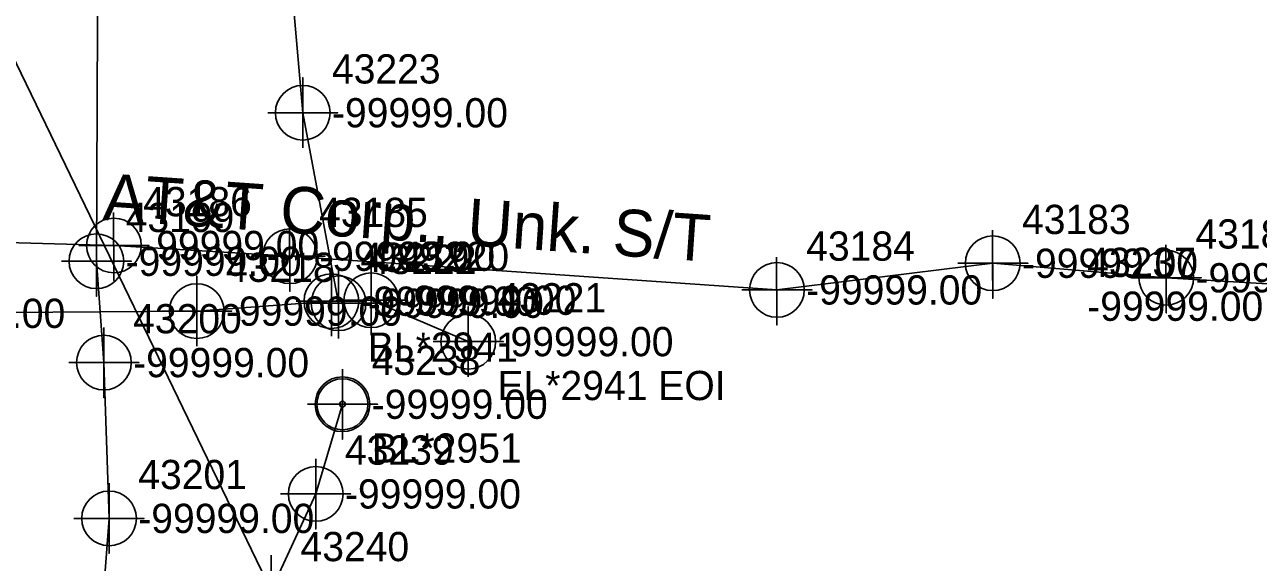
# Model space of a CAD drawing. Extents: x 2083698 to 2094313, y 743246 to 752873.
# Drawn here: x 2092687.9 to 2092793.4, y 746882.2 to 746928.2 of the extents above; entities that cross this region are included whole.
import ezdxf

# ---------------------------------------------------------------- set-up
doc = ezdxf.new("R2010")
doc.units = 0
for name, color, linetype in [('COGO Default Chain', 7, 'Continuous'), ('COGO Default Curve', 7, 'Continuous'), ('COGO Default Parcel', 7, 'Continuous'), ('COGO Default Point Number', 7, 'Continuous'), ('Exist Property Iron Pin Leader', 7, 'Continuous'), ('Exist Property Iron Pin Text', 7, 'Continuous'), ('Exist Property Line', 7, 'Continuous'), ('Exist Property Monument Leader', 7, 'Continuous'), ('Exist Property Monument Text', 7, 'Continuous'), ('Exist Right of Way Easement Line', 7, 'Continuous'), ('Exist Right of Way Line', 7, 'Continuous'), ('Exist Right of Way Line Leader', 7, 'Continuous'), ('Exist Right of Way Line Text', 7, 'Continuous'), ('Exist Utilities Gas UG Line SUE LOS B', 7, 'Continuous'), ('Exist Utilities Other Located Object CELL', 7, 'Continuous'), ('Exist Utilities Power UG Cable SUE LOS B', 7, 'Continuous'), ('Exist Utilities Power UG Cable SUE LOS B Leader', 7, 'Continuous'), ('Exist Utilities Telephone UG Conduit SUE LOS B', 7, 'Continuous'), ('Exist Utilities Telephone UG Conduit SUE LOS B Text', 7, 'Continuous'), ('Exist Utilities Water UG Line SUE LOS B', 7, 'Continuous'), ('Old_Level_20', 7, 'Continuous'), ('Scratch_Level_0', 7, 'Continuous'), ('Scratch_Level_2', 7, 'Continuous')]:
    doc.layers.add(name, color=color, linetype=linetype)

msp = doc.modelspace()

# ---------------------------------------------------------------- linework, layer by layer
at = {"layer": 'COGO Default Curve'}
for points in [[(2092708.65, 746920.66), (2092714.65, 746920.66), (2092711.65, 746920.66), (2092711.65, 746923.66), (2092711.65, 746917.66)], [(2092711.1, 746904.55), (2092717.1, 746904.55), (2092714.1, 746904.55), (2092714.1, 746907.55), (2092714.1, 746901.55)], [(2092711.72, 746904.37), (2092717.72, 746904.37), (2092714.72, 746904.37), (2092714.72, 746907.37), (2092714.72, 746901.37)], [(2092714.51, 746904.63), (2092720.51, 746904.63), (2092717.51, 746904.63), (2092717.51, 746907.63), (2092717.51, 746901.63)], [(2092699.58, 746903.7), (2092705.58, 746903.7), (2092702.58, 746903.7), (2092702.58, 746906.7), (2092702.58, 746900.7)], [(2092722.81, 746901.09), (2092728.81, 746901.09), (2092725.81, 746901.09), (2092725.81, 746904.09), (2092725.81, 746898.09)]]:
    msp.add_lwpolyline(points, dxfattribs=at)
for centre in [(2092711.65, 746920.66), (2092702.58, 746903.7), (2092714.1, 746904.55), (2092714.72, 746904.37), (2092717.51, 746904.63), (2092725.81, 746901.09)]:
    msp.add_circle(centre, 2.34, dxfattribs=at)
at = {"layer": 'COGO Default Point Number'}
for points in [[(2092694, 746910.96), (2092694, 746904.96), (2092694, 746907.96), (2092697, 746907.96), (2092691, 746907.96)], [(2092694.64, 746902.3), (2092694.64, 746896.3), (2092694.64, 746899.3), (2092697.64, 746899.3), (2092691.64, 746899.3)], [(2092695.08, 746888.98), (2092695.08, 746882.98), (2092695.08, 746885.98), (2092698.08, 746885.98), (2092692.08, 746885.98)]]:
    msp.add_lwpolyline(points, dxfattribs=at)
for centre in [(2092694, 746907.96), (2092694.64, 746899.3), (2092695.08, 746885.98)]:
    msp.add_circle(centre, 2.34, dxfattribs=at)
at = {"layer": 'Exist Property Iron Pin Text'}
for points in [[(2092715.05, 746898.74), (2092715.05, 746892.74), (2092715.05, 746895.74), (2092718.05, 746895.74), (2092712.05, 746895.74)], [(2092712.76, 746891.07), (2092712.76, 746885.07), (2092712.76, 746888.07), (2092715.76, 746888.07), (2092709.76, 746888.07)], [(2092708.96, 746882.82), (2092708.96, 746876.82), (2092708.96, 746879.82), (2092711.96, 746879.82), (2092705.96, 746879.82)]]:
    msp.add_lwpolyline(points, dxfattribs=at)
for centre in [(2092715.05, 746895.74), (2092712.76, 746888.07)]:
    msp.add_circle(centre, 2.34, dxfattribs=at)
at = {"layer": 'Exist Right of Way Line Text'}
for points in [[(2092695.47, 746912.13), (2092695.5, 746906.31), (2092695.48, 746909.31), (2092698.5, 746909.31), (2092692.5, 746909.31)], [(2092710.52, 746911.2), (2092710.55, 746905.39), (2092710.54, 746908.39), (2092713.55, 746908.39), (2092707.55, 746908.39)], [(2092770.65, 746910.61), (2092770.68, 746904.79), (2092770.66, 746907.79), (2092773.68, 746907.79), (2092767.68, 746907.79)], [(2092785.49, 746909.36), (2092785.52, 746903.55), (2092785.5, 746906.55), (2092788.52, 746906.55), (2092782.52, 746906.55)], [(2092752.19, 746908.32), (2092752.22, 746902.51), (2092752.2, 746905.51), (2092755.22, 746905.51), (2092749.22, 746905.51)]]:
    msp.add_lwpolyline(points, dxfattribs=at)
for centre in [(2092695.5, 746909.31), (2092710.55, 746908.39), (2092770.68, 746907.79), (2092785.52, 746906.55), (2092752.22, 746905.51)]:
    msp.add_circle(centre, 2.34, dxfattribs=at)
at = {"layer": 'Exist Utilities Gas UG Line SUE LOS B'}
for points in [[(2092714.72, 746904.37), (2092711.65, 746920.66), (2092710.34, 746935.63), (2092708.18, 746954.59), (2092708.1, 746968.65), (2092706.63, 746982)], [(2092645.97, 746825.07), (2092646.73, 746836.67), (2092649.36, 746857.61), (2092650.74, 746865.89), (2092652.65, 746876.57), (2092655.21, 746901.31), (2092673.78, 746903.51), (2092702.58, 746903.7), (2092714.1, 746904.55), (2092717.51, 746904.63), (2092725.81, 746901.09)]]:
    msp.add_lwpolyline(points, dxfattribs=at)
at = {"layer": 'Exist Utilities Other Located Object CELL'}
for radius in [2.18, 0.24]:
    msp.add_circle((2092715.05, 746895.74), radius, dxfattribs=at)
at = {"layer": 'Exist Utilities Power UG Cable SUE LOS B'}
msp.add_lwpolyline([(2092686.36, 746850.73), (2092692.02, 746856.63), (2092695.76, 746861.49), (2092708.96, 746879.82), (2092712.76, 746888.07), (2092715.05, 746895.74)], dxfattribs=at)
at = {"layer": 'Exist Utilities Power UG Cable SUE LOS B Leader'}
msp.add_line((2092708.96, 746879.82), (2092672.94, 746954.2), dxfattribs=at)
at = {"layer": 'Exist Utilities Telephone UG Conduit SUE LOS B'}
msp.add_lwpolyline([(2092670.07, 746910.03), (2092695.5, 746909.31), (2092710.55, 746908.39), (2092752.22, 746905.51), (2092770.68, 746907.79), (2092785.52, 746906.55), (2092818.22, 746904.6), (2092836.94, 746903.62), (2092852.33, 746902.6), (2092881.94, 746900.86), (2092905.92, 746901.37), (2092917.31, 746900.37)], dxfattribs=at)
at = {"layer": 'Exist Utilities Water UG Line SUE LOS B'}
msp.add_lwpolyline([(2092694.13, 746935.26), (2092694, 746907.96), (2092694.64, 746899.3), (2092695.08, 746885.98), (2092694.18, 746874.07), (2092690.79, 746850.79), (2092684.45, 746838.29), (2092675.73, 746829.68), (2092669.12, 746829.59), (2092648.28, 746835.21), (2092629.12, 746840.62)], dxfattribs=at)

# ---------------------------------------------------------------- texts
at = {"layer": 'COGO Default Chain'}
for p in [(2092714.15, 746919.41), (2092705.08, 746902.45), (2092716.6, 746903.3), (2092717.22, 746903.12), (2092720.01, 746903.38), (2092676.28, 746902.26), (2092728.31, 746899.84)]:
    msp.add_text('-99999.00', height=2.5, dxfattribs=at).set_placement(p)
at = {"layer": 'COGO Default Parcel'}
msp.add_text('43237', height=2.5, dxfattribs=at).set_placement((2092778.76, 746906.62))
at = {"layer": 'Exist Property Iron Pin Leader'}
for s, p in [('43238', (2092717.55, 746898.24)), ('43239', (2092715.26, 746890.57)), ('43240', (2092711.46, 746882.32))]:
    msp.add_text(s, height=2.5, dxfattribs=at).set_placement(p)
at = {"layer": 'Exist Property Line'}
for p in [(2092696.5, 746906.71), (2092697.14, 746898.05), (2092697.58, 746884.73)]:
    msp.add_text('-99999.00', height=2.5, dxfattribs=at).set_placement(p)
at = {"layer": 'Exist Property Monument Leader'}
msp.add_text('BL*2951', height=2.5, dxfattribs=at).set_placement((2092717.55, 746890.74))
at = {"layer": 'Exist Property Monument Text'}
for p in [(2092717.55, 746894.49), (2092715.26, 746886.82)]:
    msp.add_text('-99999.00', height=2.5, dxfattribs=at).set_placement(p)
at = {"layer": 'Exist Right of Way Easement Line'}
for s, p in [('BL*2941', (2092717.22, 746899.37)), ('EL*2941 EOI', (2092728.31, 746896.09))]:
    msp.add_text(s, height=2.5, dxfattribs=at).set_placement(p)
at = {"layer": 'Exist Right of Way Line'}
for s, p in [('43199', (2092696.5, 746910.46)), ('43200', (2092697.14, 746901.8)), ('43201', (2092697.58, 746888.48))]:
    msp.add_text(s, height=2.5, dxfattribs=at).set_placement(p)
at = {"layer": 'Exist Right of Way Line Leader'}
for s, p in [('43186', (2092698, 746911.81)), ('43185', (2092713.05, 746910.89)), ('43183', (2092773.18, 746910.29)), ('43182', (2092788.02, 746909.05)), ('43184', (2092754.72, 746908.01))]:
    msp.add_text(s, height=2.5, dxfattribs=at).set_placement(p)
at = {"layer": 'Exist Utilities Telephone UG Conduit SUE LOS B Text'}
msp.add_text('AT&T Corp., Unk. S/T', height=4, rotation=356.0501, dxfattribs=at).set_placement((2092694.49, 746911.5))
at = {"layer": 'Old_Level_20'}
for s, p in [('43223', (2092714.15, 746923.16)), ('43219', (2092716.6, 746907.05)), ('43222', (2092717.22, 746906.87)), ('43220', (2092720.01, 746907.13)), ('43218', (2092705.08, 746906.2)), ('43221', (2092728.31, 746903.59))]:
    msp.add_text(s, height=2.5, dxfattribs=at).set_placement(p)
at = {"layer": 'Scratch_Level_0'}
msp.add_text('-99999.00', height=2.5, dxfattribs=at).set_placement((2092778.76, 746902.87))
at = {"layer": 'Scratch_Level_2'}
for p in [(2092698, 746908.06), (2092713.05, 746907.14), (2092773.18, 746906.54), (2092788.02, 746905.3), (2092754.72, 746904.26)]:
    msp.add_text('-99999.00', height=2.5, dxfattribs=at).set_placement(p)

doc.saveas('drawing.dxf')
